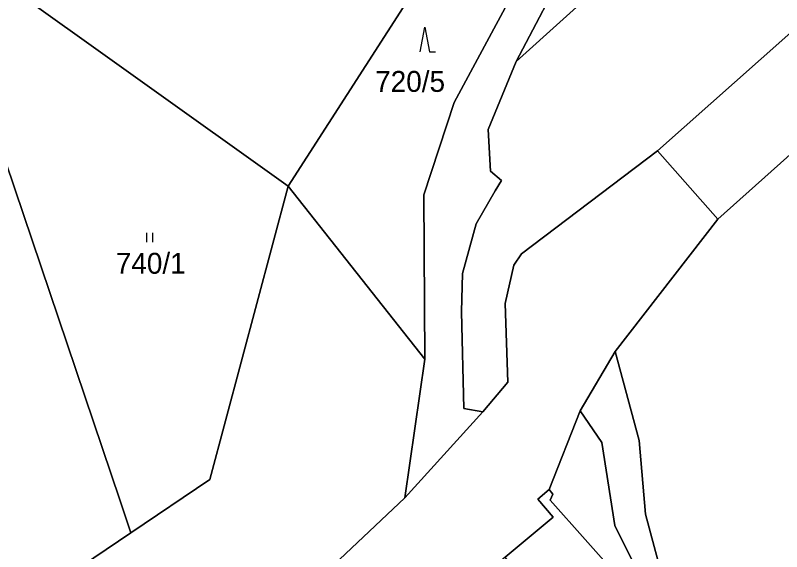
# Model space of a CAD drawing. Extents: x -598233 to -596890, y -1157848 to -1156431.
# Drawn here: x -597461.1 to -597398.8, y -1157259.9 to -1157216.3 of the extents above; entities that cross this region are included whole.
import ezdxf

# ---------------------------------------------------------------- set-up
doc = ezdxf.new("R2010")
doc.units = 0
for name, color, linetype in [('Level 1', 7, 'Continuous'), ('Level 4', 7, 'Continuous'), ('Level 5', 7, 'Continuous'), ('Level 60', 7, 'Continuous'), ('Vrstva 60', 7, 'Continuous')]:
    doc.layers.add(name, color=color, linetype=linetype)

msp = doc.modelspace()

# ---------------------------------------------------------------- linework, layer by layer
at = {"layer": 'Level 1'}
for points in [[(-597420.41, -1157220.01), (-597407.32, -1157195.13), (-597399.45, -1157182.8), (-597380.53, -1157168.45), (-597380.82, -1157168.06), (-597367.96, -1157158.55), (-597342.68, -1157145.66), (-597334.13, -1157142.8), (-597316.39, -1157136.47), (-597308.16, -1157133.06), (-597297.58, -1157125.35), (-597289.89, -1157118.41), (-597284.19, -1157108.45), (-597281.93, -1157098.65), (-597282.12, -1157088.82), (-597281.12, -1157079.45), (-597275.24, -1157065.47), (-597273.04, -1157056.33), (-597273.21, -1157044.87), (-597272.14, -1157037.1)], [(-597420.41, -1157220.01), (-597405.66, -1157206.73), (-597385.41, -1157189.54)], [(-597411.46, -1157197.37), (-597425.45, -1157223.34), (-597427.91, -1157230.87), (-597427.85, -1157244.2)], [(-597381.09, -1157203.29), (-597381.46, -1157202.9), (-597408.92, -1157227.27)], [(-597381.09, -1157203.29), (-597376.48, -1157208.23), (-597377.33, -1157208.99), (-597376.93, -1157209.44), (-597377.61, -1157210.03), (-597378.01, -1157209.58), (-597404, -1157232.83)], [(-597463.07, -1157212.95), (-597438.96, -1157230.16)], [(-597429.37, -1157215.26), (-597438.96, -1157230.16)], [(-597423.13, -1157248.49), (-597424.67, -1157248.22), (-597424.87, -1157240.37), (-597424.77, -1157237.25), (-597423.67, -1157233.2), (-597422.12, -1157230.53), (-597421.61, -1157229.7), (-597422.51, -1157228.92), (-597422.7, -1157225.56), (-597420.41, -1157220.01)], [(-597511.77, -1157236.7), (-597508.53, -1157235.45), (-597462.64, -1157226.12), (-597452.66, -1157255.64), (-597451.76, -1157258.32)], [(-597423.13, -1157248.49), (-597421.1, -1157246.07), (-597421.32, -1157239.68), (-597420.6, -1157236.56), (-597419.97, -1157235.64), (-597408.92, -1157227.27)], [(-597404, -1157232.83), (-597408.92, -1157227.27)], [(-597438.96, -1157230.16), (-597445.33, -1157253.98), (-597451.76, -1157258.32)], [(-597427.85, -1157244.2), (-597438.96, -1157230.16)], [(-597412.35, -1157243.59), (-597404, -1157232.83)], [(-597362.93, -1157237.24), (-597366.08, -1157238.11), (-597377, -1157256.75), (-597400.4, -1157297.44), (-597402.55, -1157294.78), (-597404.21, -1157291.16), (-597403.61, -1157276.6), (-597404.71, -1157269.99), (-597405.88, -1157267.31), (-597408.49, -1157262.07), (-597409.9, -1157256.81), (-597410.41, -1157250.83), (-597412.35, -1157243.59)], [(-597415.22, -1157248.41), (-597412.35, -1157243.59)], [(-597427.85, -1157244.2), (-597429.46, -1157255.49)], [(-597423.13, -1157248.49), (-597429.46, -1157255.49)], [(-597417.73, -1157254.81), (-597415.22, -1157248.41)], [(-597398.91, -1157303.09), (-597405.23, -1157296.32), (-597406.83, -1157291.24), (-597406.44, -1157284.92), (-597405.49, -1157276.73), (-597405.58, -1157272.55), (-597406.29, -1157270.03), (-597412.4, -1157257.73), (-597413.46, -1157250.99), (-597415.22, -1157248.41)], [(-597421.3, -1157260.31), (-597417.4, -1157257.06), (-597418.65, -1157255.6), (-597417.73, -1157254.81)], [(-597418.89, -1157284.3), (-597407.34, -1157276.47), (-597407.06, -1157275.51), (-597406.79, -1157271.94), (-597407.77, -1157268.52), (-597409.12, -1157265.27), (-597417.64, -1157255.67), (-597417.43, -1157255.17), (-597417.73, -1157254.81)], [(-597429.46, -1157255.49), (-597455.52, -1157280.05), (-597469.28, -1157289.29), (-597474.38, -1157289.82), (-597504.75, -1157285.02), (-597509.29, -1157284.58), (-597515.29, -1157284.58)], [(-597451.76, -1157258.32), (-597469.92, -1157270.57), (-597515.32, -1157266.57)]]:
    msp.add_lwpolyline(points, dxfattribs=at)
at = {"layer": 'Level 5'}
for p, q in [((-597450.45, -1157234.695), (-597450.45, -1157233.944)), ((-597449.95, -1157234.695), (-597449.95, -1157233.944))]:
    msp.add_line(p, q, dxfattribs=at)
msp.add_lwpolyline([(-597428.225, -1157219.24), (-597427.85, -1157217.24), (-597427.475, -1157219.24), (-597426.975, -1157219.24)], dxfattribs=at)
at = {"layer": 'Level 60'}
for points in [[(-597307.94, -1157142.59), (-597335.53, -1157161.51), (-597340.31, -1157166.32), (-597340.61, -1157167.15), (-597344.04, -1157169.58), (-597357.42, -1157164.48), (-597381.55, -1157171.84), (-597387.15, -1157177.39), (-597385.41, -1157189.54), (-597405.66, -1157206.73), (-597420.41, -1157220.01), (-597407.32, -1157195.13), (-597399.45, -1157182.8), (-597380.53, -1157168.45), (-597380.82, -1157168.06), (-597367.96, -1157158.55), (-597342.68, -1157145.66), (-597334.13, -1157142.8)], [(-597407.32, -1157195.13), (-597420.41, -1157220.01), (-597422.7, -1157225.56), (-597422.51, -1157228.92), (-597421.61, -1157229.7), (-597422.12, -1157230.53), (-597423.67, -1157233.2), (-597424.77, -1157237.25), (-597424.87, -1157240.37), (-597424.67, -1157248.22), (-597423.13, -1157248.49), (-597429.46, -1157255.49), (-597427.85, -1157244.2), (-597427.91, -1157230.87), (-597425.45, -1157223.34), (-597411.46, -1157197.37)], [(-597463.07, -1157212.95), (-597438.96, -1157230.16), (-597445.33, -1157253.98), (-597451.76, -1157258.32), (-597452.66, -1157255.64), (-597462.64, -1157226.12)], [(-597462.64, -1157226.12), (-597452.66, -1157255.64), (-597451.76, -1157258.32), (-597469.92, -1157270.57)], [(-597469.28, -1157289.29), (-597455.52, -1157280.05), (-597429.46, -1157255.49), (-597423.13, -1157248.49), (-597421.1, -1157246.07), (-597421.32, -1157239.68), (-597420.6, -1157236.56), (-597419.97, -1157235.64), (-597408.92, -1157227.27), (-597404, -1157232.83), (-597412.35, -1157243.59), (-597415.22, -1157248.41), (-597417.73, -1157254.81), (-597418.65, -1157255.6), (-597417.4, -1157257.06), (-597421.3, -1157260.31), (-597441.63, -1157277.39), (-597453.3, -1157287.46), (-597458.71, -1157292.05), (-597460.06, -1157295.36), (-597459.96, -1157300.13), (-597462.58, -1157300.38)], [(-597397.51, -1157300.48), (-597398.91, -1157303.09), (-597405.23, -1157296.32), (-597406.83, -1157291.24), (-597406.44, -1157284.92), (-597405.49, -1157276.73), (-597405.58, -1157272.55), (-597406.29, -1157270.03), (-597412.4, -1157257.73), (-597413.46, -1157250.99), (-597415.22, -1157248.41), (-597412.35, -1157243.59), (-597410.41, -1157250.83), (-597409.9, -1157256.81), (-597408.49, -1157262.07), (-597405.88, -1157267.31), (-597404.71, -1157269.99), (-597403.61, -1157276.6), (-597404.21, -1157291.16), (-597402.55, -1157294.78), (-597400.4, -1157297.44), (-597377, -1157256.75)]]:
    msp.add_lwpolyline(points, dxfattribs=at)
for points in [[(-597381.09, -1157203.29), (-597381.46, -1157202.9), (-597408.92, -1157227.27), (-597419.97, -1157235.64), (-597420.6, -1157236.56), (-597421.32, -1157239.68), (-597421.1, -1157246.07), (-597423.13, -1157248.49), (-597424.67, -1157248.22), (-597424.87, -1157240.37), (-597424.77, -1157237.25), (-597423.67, -1157233.2), (-597422.12, -1157230.53), (-597421.61, -1157229.7), (-597422.51, -1157228.92), (-597422.7, -1157225.56), (-597420.41, -1157220.01), (-597405.66, -1157206.73), (-597385.41, -1157189.54), (-597376.12, -1157199.13)], [(-597438.96, -1157230.16), (-597463.07, -1157212.95), (-597469.84, -1157208.12), (-597466.04, -1157205.64), (-597456.32, -1157193.94), (-597429.37, -1157215.26)], [(-597429.37, -1157215.26), (-597423.55, -1157206.23), (-597419.9, -1157203.55), (-597411.46, -1157197.37), (-597425.45, -1157223.34), (-597427.91, -1157230.87), (-597427.85, -1157244.2), (-597438.96, -1157230.16)], [(-597381.46, -1157202.9), (-597381.09, -1157203.29), (-597376.48, -1157208.23), (-597377.33, -1157208.99), (-597376.93, -1157209.44), (-597377.61, -1157210.03), (-597378.01, -1157209.58), (-597404, -1157232.83), (-597408.92, -1157227.27)], [(-597445.33, -1157253.98), (-597438.96, -1157230.16), (-597427.85, -1157244.2), (-597429.46, -1157255.49), (-597455.52, -1157280.05), (-597469.28, -1157289.29), (-597474.38, -1157289.82), (-597504.75, -1157285.02), (-597509.29, -1157284.58), (-597515.29, -1157284.58), (-597515.24, -1157282.02), (-597515.32, -1157266.57), (-597469.92, -1157270.57), (-597451.76, -1157258.32)], [(-597398.91, -1157303.09), (-597402.72, -1157309.26), (-597406.23, -1157315.84), (-597406.32, -1157315.67), (-597411.75, -1157304.89), (-597418.89, -1157284.3), (-597407.34, -1157276.47), (-597407.06, -1157275.51), (-597406.79, -1157271.94), (-597407.77, -1157268.52), (-597409.12, -1157265.27), (-597417.64, -1157255.67), (-597417.43, -1157255.17), (-597417.73, -1157254.81), (-597415.22, -1157248.41), (-597413.46, -1157250.99), (-597412.4, -1157257.73), (-597406.29, -1157270.03), (-597405.58, -1157272.55), (-597405.49, -1157276.73), (-597406.44, -1157284.92), (-597406.83, -1157291.24), (-597405.23, -1157296.32)], [(-597427.08, -1157292.52), (-597427.51, -1157292.11), (-597422.56, -1157287.58), (-597424.4, -1157285.57), (-597410.12, -1157273.01), (-597411.58, -1157271.38), (-597409.67, -1157269.64), (-597416.95, -1157261.49), (-597418.83, -1157263.18), (-597420.34, -1157261.48), (-597421.3, -1157260.31), (-597417.4, -1157257.06), (-597418.65, -1157255.6), (-597417.73, -1157254.81), (-597417.43, -1157255.17), (-597417.64, -1157255.67), (-597409.12, -1157265.27), (-597407.77, -1157268.52), (-597406.79, -1157271.94), (-597407.06, -1157275.51), (-597407.34, -1157276.47), (-597418.89, -1157284.3)]]:
    msp.add_lwpolyline(points, close=True, dxfattribs=at)
at = {"layer": 'Vrstva 60'}
msp.add_lwpolyline([(-597378.01, -1157209.58), (-597404, -1157232.83), (-597412.35, -1157243.59), (-597410.41, -1157250.83), (-597409.9, -1157256.81), (-597408.49, -1157262.07), (-597405.88, -1157267.31), (-597404.71, -1157269.99), (-597403.61, -1157276.6), (-597404.21, -1157291.16), (-597402.55, -1157294.78), (-597400.4, -1157297.44), (-597377, -1157256.75), (-597366.08, -1157238.11), (-597362.93, -1157237.24), (-597355.27, -1157226.91), (-597332.68, -1157218.37), (-597302.46, -1157198.67)], dxfattribs=at)

# ---------------------------------------------------------------- texts
at = {"layer": 'Level 4'}
for s, p in [('720/5', (-597431.884, -1157222.49)), ('740/1', (-597452.98, -1157237.27))]:
    msp.add_text(s, height=1.7, dxfattribs=at).set_placement(p)

doc.saveas('drawing.dxf')
